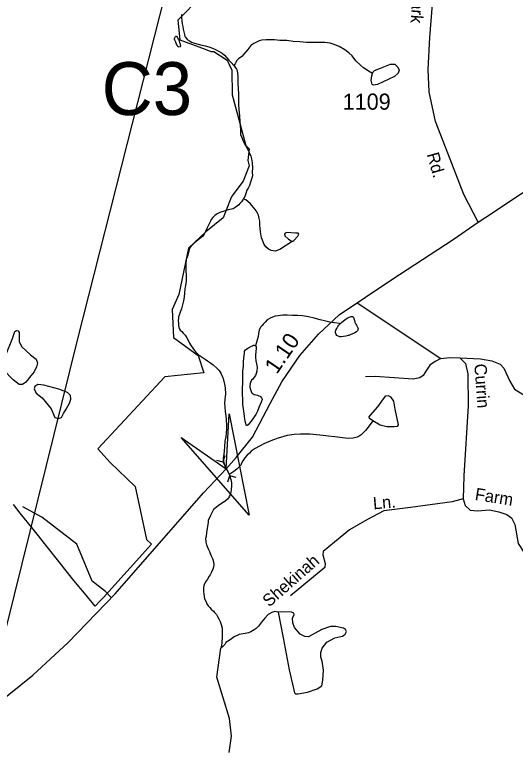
# Model space of a CAD drawing. Extents: x 2056842 to 2160602, y 826753 to 1016856.
# Drawn here: x 2079610 to 2083491, y 855171 to 860868 of the extents above; entities that cross this region are included whole.
import ezdxf

# ---------------------------------------------------------------- set-up
doc = ezdxf.new("R2010")
doc.units = 0
for name, color, linetype in [('Exist Boundary Political City Limit New', 7, 'Continuous'), ('Exist Hydrographic Creek Single Shore', 7, 'Continuous'), ('Exist Hydrographic Misc Water Feature', 7, 'Continuous'), ('Exist Road Non-System Type 51', 7, 'Continuous'), ('Exist Road Non-System Type 51 Label', 7, 'Continuous'), ('Exist Road Primary US Attributed', 7, 'Continuous'), ('Exist Road Primary US Mileage Hundredths English Label', 7, 'Continuous'), ('Exist Road Secondary Structure Culvert Attributed CELL', 7, 'Continuous'), ('Exist Road Secondary Structure Culvert CELL', 7, 'Continuous'), ('Exist Road Secondary Structure Culvert Number Label', 7, 'Continuous'), ('Exist Road Secondary Type 51 Attributed', 7, 'Continuous'), ('Exist Road Secondary Type 51 Label', 7, 'Continuous'), ('Exist Road Secondary Type 51 Number Label', 7, 'Continuous'), ('Exist Utilities Electrical Transmission Line', 7, 'Continuous'), ('Map Preparation Boundary City Limit Buffer Line', 7, 'Continuous')]:
    doc.layers.add(name, color=color, linetype=linetype)

msp = doc.modelspace()

# ---------------------------------------------------------------- linework, layer by layer
at = {"layer": 'Exist Boundary Political City Limit New'}
for points in [[(2081057.6, 861015.1), (2080876, 860825.7), (2080889.6, 860673.4), (2081086.1, 860599.8), (2081131, 860583), (2081153, 860581.9), (2081257, 860516.7), (2081294.8, 860438.2), (2081297.1, 860247), (2081403.2, 859854.5), (2081426.9, 859827.7), (2081418.9, 859737.9), (2081427, 859696.8), (2081381.2, 859577.7), (2081292.8, 859460.9), (2081283.9, 859437.9), (2081227.4, 859291.7), (2081091.4, 859184.8), (2080958.6, 859057.3), (2080882.9, 858698.9)], [(2080882.9, 858698.9), (2080830.8, 858582.8), (2080842.4, 858365.6), (2081032.8, 858223.9), (2081076.9, 858091.8), (2080775.5, 858059), (2080255, 857501.2), (2080351, 857394), (2080543.1, 857209.6), (2080633.2, 856797.6), (2080671.1, 856762.8), (2080340.4, 856393.8), (2080301, 856349.8), (2080273.4, 856322.1), (2080233.2, 856280.5), (2080150.9, 856381.9), (2080108.5, 856433.9), (2080059.5, 856494.2), (2080000, 856567.4), (2079972.1, 856602.4), (2079841.2, 856766.4), (2079793.9, 856825.8), (2079742, 856890.8), (2079664, 856988.6), (2079652, 857003.6), (2079600.1, 857068.6)]]:
    msp.add_lwpolyline(points, dxfattribs=at)
at = {"layer": 'Exist Hydrographic Creek Single Shore'}
for points in [[(2081308.2, 860474.1), (2081316.4, 860464), (2081330.3, 860445.9), (2081334.2, 860436.1), (2081340.6, 860392.1), (2081340.6, 860334.1), (2081344.7, 860254.3), (2081345.1, 860200.3), (2081345.3, 860168.2), (2081349.2, 860136), (2081353.1, 860080.2), (2081355.3, 860040.1), (2081357.6, 860012.1), (2081359.8, 859972), (2081361.7, 859940.1), (2081369.9, 859920.2), (2081379.9, 859894.3), (2081394.1, 859862.1), (2081410.1, 859838.2), (2081428.1, 859798.6), (2081440.4, 859770.3), (2081446.6, 859750.3), (2081450.5, 859718.5), (2081454.4, 859680.6), (2081452.5, 859646.4), (2081452.9, 859618.3), (2081446.6, 859592.5), (2081439.2, 859568.4), (2081431, 859544.5), (2081419.1, 859522.4), (2081411.1, 859506.6), (2081401.1, 859480.5), (2081395.3, 859458.2), (2081381.4, 859438.4)], [(2081381.4, 859438.4), (2081379.5, 859432.2), (2081367.4, 859418.2), (2081355.7, 859404.2), (2081347.7, 859394), (2081337.5, 859386.3), (2081319.7, 859371.9), (2081303.7, 859362.2), (2081265.3, 859354.2), (2081245.6, 859347.9), (2081215.9, 859339.8), (2081199.5, 859333.7), (2081180, 859323.7), (2081162, 859309.8), (2081147.6, 859295.7), (2081133.9, 859279.6), (2081128.1, 859267.5), (2081111.7, 859235.4), (2081100.3, 859209.6), (2081090.2, 859185.6), (2081078.3, 859165.4), (2081066.4, 859147.4), (2081042.6, 859129.1), (2081020.1, 859111.4), (2081002.4, 859097), (2080974.8, 859071.2), (2080968.8, 859061.1), (2080962.7, 859047), (2080956.5, 859023.2), (2080948.9, 858995.2), (2080940.7, 858968.8), (2080936.8, 858932.9), (2080936.8, 858913), (2080937, 858883), (2080939.5, 858848.9), (2080939.3, 858833.1), (2080939.1, 858801.1), (2080933.7, 858769), (2080931.3, 858756.8), (2080929.9, 858742.8), (2080925.8, 858711), (2080923.5, 858676.9), (2080919.8, 858649), (2080908.1, 858607), (2080903.8, 858586.9), (2080894, 858560.8), (2080884.5, 858536.7), (2080880.2, 858524.7), (2080880.2, 858516.6), (2080878.4, 858495), (2080880.4, 858474.8), (2080880.6, 858454.9), (2080882.7, 858446.9), (2080886.6, 858434.9), (2080892.3, 858421.1), (2080904.8, 858411.1), (2080916.3, 858399.2), (2080932.7, 858382.9), (2080944.8, 858363.2), (2080956.9, 858339.1), (2080964.9, 858321.2), (2080972.9, 858307), (2080996.9, 858273.3), (2081013.1, 858253.4), (2081033.2, 858233.3), (2081063.5, 858213.4), (2081087.3, 858195.6), (2081131.6, 858165.7), (2081149.7, 858151.6), (2081177.6, 858127.9), (2081195.4, 858107.8), (2081203.2, 858096), (2081211.6, 858082.2), (2081223.5, 858051.9), (2081225.5, 858046), (2081237.6, 858003.9), (2081241.9, 857974.1), (2081244.2, 857925.9), (2081242.1, 857905.9), (2081240.1, 857885.9), (2081236.2, 857852), (2081238.5, 857828.1), (2081242.4, 857790.2), (2081246.9, 857757.9), (2081248.5, 857730), (2081252.6, 857686), (2081252.8, 857656), (2081251, 857624.2), (2081247.1, 857593.9), (2081239.5, 857560.2), (2081237.4, 857519.9), (2081233.5, 857481.9), (2081231.7, 857459.9), (2081227.6, 857426.1), (2081227.8, 857406.2), (2081233.7, 857386.2), (2081239.7, 857370.3), (2081250.9, 857346.6), (2081263.7, 857326), (2081273.7, 857302.2)], [(2082132.3, 858470.9), (2082128.2, 858472.7), (2082090, 858478.5), (2082054.2, 858484.3), (2082022.4, 858492.4), (2081978.5, 858502.3), (2081931.9, 858514.2), (2081888.3, 858524.1), (2081840.3, 858531.8), (2081804.2, 858535.6), (2081764.4, 858535.6), (2081722.2, 858537.5), (2081690.2, 858537.5), (2081652.3, 858533.1), (2081630.3, 858529.1), (2081596.5, 858517.2), (2081568, 858502.8), (2081552.4, 858484.9), (2081540.3, 858470.9), (2081528.4, 858459), (2081516.3, 858445), (2081506.5, 858420.9), (2081500.3, 858394.6), (2081496.6, 858372.9), (2081486.8, 858336.6), (2081482.7, 858317), (2081477.1, 858300.8)], [(2081477.1, 858300.8), (2081482.9, 858294.6), (2081483.3, 858276.7), (2081481, 858258.8), (2081479, 858248.6), (2081477.1, 858234.6), (2081476.9, 858208.7), (2081479, 858184.9), (2081485.1, 858160.8), (2081489.2, 858134.6), (2081487.4, 858102.8), (2081481.4, 858084.7), (2081475.9, 858068.9), (2081467.9, 858056.7), (2081455.8, 858042.7), (2081445.6, 858032.9), (2081437.8, 858016.6), (2081435.7, 858006.8), (2081433.9, 857990.8), (2081434.1, 857978.6), (2081437.8, 857960.6), (2081442.3, 857946.5), (2081446, 857938.7), (2081451.9, 857932.9), (2081458.1, 857928.7), (2081465.9, 857922.7), (2081480.2, 857918.9), (2081492.1, 857916.7), (2081498.3, 857915), (2081504.2, 857912.8), (2081514.3, 857908.9), (2081524.1, 857896.8), (2081528.4, 857886.9), (2081528.2, 857882.8), (2081522.2, 857863), (2081504.2, 857821.1), (2081492.3, 857792.9), (2081478.6, 857767), (2081466.7, 857748.9), (2081450.7, 857726.6), (2081430.6, 857700.8), (2081420.5, 857686.5), (2081412.7, 857682.4), (2081407, 857678.4), (2081399, 857704.4), (2081394.7, 857732.6), (2081388.6, 857774.5), (2081384.2, 857810.5), (2081380.1, 857846.4), (2081378.3, 857896.6), (2081376.3, 857912.3), (2081375.8, 857948.5), (2081377.9, 858034.2), (2081379.5, 858102.6), (2081383.6, 858142.5), (2081385.1, 858172.3), (2081387.3, 858206.4), (2081390.8, 858242.4), (2081393.1, 858258.3), (2081399, 858268.4), (2081409.3, 858276.6), (2081423, 858284.7), (2081444.9, 858296.7), (2081452.7, 858300.8), (2081461.1, 858304.8), (2081467.1, 858304.7), (2081477.1, 858300.8)], [(2082386.5, 857717.5), (2082342.5, 857659.5), (2082331, 857643.4), (2082314.6, 857627.3), (2082296.7, 857609.3), (2082281.1, 857599.5), (2082264.9, 857591.4), (2082235, 857583.3), (2082196.9, 857581), (2082151.1, 857586.7), (2082092.9, 857594.7), (2082042.9, 857600.7), (2082001, 857604.6), (2081949, 857610.4), (2081898.9, 857614), (2081863.2, 857616.1), (2081824.9, 857615.9), (2081777.1, 857611.8), (2081723, 857603.7), (2081652.9, 857583.5), (2081609.2, 857569), (2081543, 857540.9), (2081475.3, 857504.9), (2081443.1, 857482.7), (2081429.4, 857468.9), (2081409.5, 857450.8), (2081393.7, 857432.5), (2081379.5, 857408.7), (2081369.7, 857390.7), (2081363.5, 857374.6), (2081349.8, 857360.4), (2081331.8, 857344.5), (2081308, 857326.2), (2081278, 857304.4), (2081273.7, 857302.2)], [(2081273.7, 857302.2), (2081276, 857298.2), (2081286, 857264.2), (2081290.3, 857238.4), (2081290.3, 857216.1), (2081288.3, 857182.4), (2081282.3, 857152.4), (2081276.4, 857134.2), (2081266.8, 857122.3), (2081258.8, 857110.1), (2081238.7, 857094.1), (2081212.6, 857078.1), (2081186.6, 857059.8), (2081163, 857039.8), (2081152.7, 857030), (2081139, 857005.7), (2081126.9, 856980), (2081111.1, 856945.8), (2081109.3, 856931.9), (2081105.2, 856899.7), (2081099.2, 856869.7), (2081097.6, 856851.8), (2081093.5, 856821.5), (2081089.4, 856805.5), (2081091.8, 856783.6), (2081091.6, 856777.6), (2081097.8, 856755.9), (2081109.7, 856725.8), (2081120.1, 856703.9), (2081131.8, 856677.7), (2081143.9, 856649.9), (2081152.3, 856623.9), (2081154.2, 856602.2), (2081152.5, 856584.1), (2081146.4, 856568), (2081136.3, 856544), (2081124.7, 856523.8), (2081118.7, 856513.8), (2081104.6, 856490), (2081090.4, 856469.8), (2081078.7, 856447.6), (2081076.5, 856439.8), (2081074.8, 856423.9), (2081075, 856407.6), (2081074.8, 856393.8), (2081077.1, 856373.6), (2081079.1, 856355.8), (2081083, 856337.8), (2081091, 856319.6), (2081099, 856299.7), (2081109.3, 856283.9), (2081123, 856270.1), (2081133.5, 856258), (2081151.1, 856241.9), (2081159.3, 856232.1), (2081173.7, 856216.1), (2081183.3, 856200.1), (2081193.5, 856182.3), (2081203.2, 856162.2), (2081211.6, 856138.2), (2081217.5, 856110.1), (2081219.8, 856090.2), (2081219.8, 856042), (2081215.9, 856000.4), (2081212.4, 855974.1), (2081208.1, 855956.1)], [(2081272.6, 855145.8), (2081292.3, 855273.8), (2081275.3, 855408.7), (2081178.4, 855731.7), (2081208.1, 855956.1)]]:
    msp.add_lwpolyline(points, dxfattribs=at)
at = {"layer": 'Exist Hydrographic Misc Water Feature'}
for points in [[(2080903.2, 860868.6), (2080903.4, 860846.7), (2080904.8, 860820.4), (2080908.9, 860796.8), (2080913.2, 860776.6), (2080917.3, 860754.8), (2080921.7, 860734.7), (2080925.5, 860714.6), (2080929.2, 860698.7), (2080933.3, 860692.8), (2080947.7, 860676.8), (2080965.7, 860664.8), (2080981.5, 860655.1), (2081003.5, 860646.9), (2081032, 860638.9), (2081059.9, 860633), (2081087.7, 860627.2), (2081115.8, 860619.3), (2081143.9, 860609.3), (2081168.1, 860599.6), (2081195.6, 860583.6), (2081218, 860569.8), (2081236.2, 860553.6), (2081270.2, 860515.9), (2081288.1, 860497.8), (2081308.2, 860474.1)], [(2080864.3, 860700.8), (2080870.3, 860693), (2080876.2, 860682.8), (2080879.9, 860674.9), (2080884.2, 860664.9), (2080888.1, 860653), (2080892, 860643), (2080894.1, 860635), (2080896.1, 860627), (2080895.9, 860623), (2080892.2, 860619.1), (2080886.5, 860617.2), (2080880.3, 860618.8), (2080876.2, 860622.7), (2080871.9, 860627), (2080870.1, 860631), (2080864.1, 860640.9), (2080858.4, 860655.1), (2080852, 860671), (2080850, 860679.1), (2080850.2, 860684.7), (2080852, 860690.9), (2080853.9, 860695.1), (2080856.3, 860698.8), (2080859.8, 860702.7), (2080864.3, 860700.8)], [(2082385.2, 860412.3), (2082352.1, 860429.4), (2082334, 860443.1), (2082314.4, 860457.1), (2082290, 860477), (2082256.1, 860510.9), (2082225.8, 860548.7), (2082201.8, 860572.7), (2082169.6, 860596.6), (2082125.5, 860622.5), (2082079.6, 860640.3), (2082055.6, 860646.4), (2082013.6, 860652.4), (2081979.5, 860653.9), (2081949.8, 860653.9), (2081911.4, 860651.6), (2081873.7, 860653.7), (2081821.6, 860657.5), (2081769.5, 860661.4), (2081719.5, 860667.4), (2081665.4, 860669), (2081623.5, 860673), (2081559.6, 860674.5), (2081525.5, 860670.7), (2081505.6, 860666.4), (2081489.4, 860658.4), (2081463.8, 860644.4), (2081441.5, 860628.3), (2081417.9, 860598.3), (2081370.1, 860544.2), (2081345.9, 860526), (2081329.9, 860510.1), (2081326, 860501.8), (2081320.1, 860488.1), (2081308.2, 860474.1)], [(2082385.2, 860412.3), (2082389.2, 860424.2), (2082398.4, 860434.7), (2082445.8, 860453.2), (2082524.9, 860483.5), (2082557.8, 860483.5), (2082581.5, 860462.4), (2082592.1, 860438.7), (2082584.1, 860415), (2082553.8, 860388.6), (2082422.1, 860328), (2082391.8, 860321.4), (2082382.6, 860328), (2082374.7, 860358.3), (2082378.6, 860395.2), (2082385.2, 860412.3)], [(2081760.7, 859108.8), (2081665.9, 859048.2), (2081630.3, 859033.7), (2081598.7, 859040.3), (2081578.6, 859051), (2081556.5, 859069), (2081544.2, 859087.1), (2081530.4, 859120.9), (2081524.5, 859138.8), (2081515.9, 859184.7), (2081512, 859234.8), (2081509.9, 859266.8), (2081506, 859288.9), (2081499.7, 859314.6), (2081491.9, 859328.7), (2081481.6, 859346.5), (2081465.9, 859368.4), (2081449.7, 859388.7), (2081437.4, 859402.3), (2081417.1, 859418.4), (2081401.3, 859432.6), (2081381.4, 859438.4)], [(2081760.7, 859108.8), (2081773.9, 859116.7), (2081804.2, 859151), (2081813.4, 859166.8), (2081808.2, 859173.4), (2081789.7, 859174.7), (2081721.2, 859178.7), (2081708, 859173.4), (2081702.8, 859166.8), (2081705.4, 859153.7), (2081731.7, 859127.3), (2081760.7, 859108.8)], [(2082132.3, 858470.9), (2082144, 858480.8), (2082160, 858495), (2082169.8, 858500.9), (2082180.3, 858509), (2082187.8, 858514.8), (2082204.3, 858522.9), (2082210, 858524.8), (2082218, 858526.8), (2082228.2, 858526.9), (2082236, 858522.9), (2082239.9, 858513), (2082244, 858496.9), (2082248.1, 858482.9), (2082254.3, 858469), (2082260.2, 858459.2), (2082266.2, 858449.3), (2082270.5, 858441), (2082272.3, 858435), (2082270.3, 858427.2), (2082270.1, 858421.2), (2082266.6, 858415.2), (2082260.4, 858409.2), (2082248.5, 858401.3), (2082236.4, 858395), (2082216.3, 858387.1), (2082200.6, 858381), (2082196.5, 858379.2), (2082176.6, 858374.9), (2082158.3, 858372.8), (2082144.4, 858370.8), (2082136.8, 858370.8), (2082130.8, 858370.9), (2082124.7, 858372.6), (2082118.7, 858374.7), (2082106.4, 858380.6), (2082102.3, 858388.6), (2082098.2, 858402.6), (2082098.2, 858412.7), (2082100.3, 858422.6), (2082106.6, 858434.6), (2082116.3, 858449), (2082124.1, 858460.7), (2082132.3, 858470.9)], [(2079736, 858068.2), (2079696.4, 858019.5), (2079670.5, 858001.2), (2079646.2, 858001.2), (2079599, 858037.7), (2079524.4, 858113.9), (2079521.3, 858141.3), (2079539.6, 858223.6), (2079592.9, 858356.1), (2079611.2, 858410.9), (2079624.9, 858418.5), (2079637, 858417), (2079644.7, 858404.8), (2079646.2, 858333.2), (2079662.9, 858295.1), (2079732.9, 858231.2), (2079775.6, 858197.7), (2079786.2, 858167.2), (2079778.6, 858136.7), (2079760.4, 858098.7), (2079736, 858068.2)], [(2080008.5, 857809.2), (2080035.9, 857856.5), (2080045, 857885.4), (2080042, 857914.3), (2080020.7, 857937.2), (2079953.7, 857964.6), (2079836.5, 857995.1), (2079790.8, 857999.6), (2079766.4, 857984.4), (2079760.4, 857966.1), (2079775.6, 857934.2), (2079824.3, 857897.6), (2079894.3, 857810.8), (2079921.7, 857745.3), (2079949.1, 857736.1), (2079971.9, 857745.3), (2079988.7, 857774.2), (2080008.5, 857809.2)], [(2082386.5, 857717.5), (2082361.5, 857737.3), (2082358.9, 857750.5), (2082368.1, 857762.4), (2082424.7, 857827), (2082469.5, 857888.9), (2082488, 857912.6), (2082505.1, 857914), (2082524.9, 857904.7), (2082545.9, 857871.8), (2082557.8, 857808.5), (2082584.1, 857688.5), (2082576.2, 857674), (2082552.5, 857672.7), (2082495.9, 857671.4), (2082443.2, 857685.9), (2082386.5, 857717.5)], [(2081652.8, 856235.2), (2081626.5, 856239.1), (2081602.8, 856231.2), (2081575.4, 856215.3), (2081549.5, 856189.2), (2081523.3, 856157), (2081499.7, 856124.9), (2081481.9, 856107), (2081467.7, 856096.9), (2081441.7, 856083), (2081421.6, 856074.7), (2081397.6, 856069), (2081351.6, 856060.5), (2081311.7, 856042.7), (2081279.9, 856020.3), (2081247.9, 855998.4), (2081238.3, 855984.4), (2081215.9, 855960.2), (2081208.1, 855956.1)], [(2081652.8, 856235.2), (2081691, 856034.8), (2081737.1, 855788.3), (2081779.3, 855607.7), (2081788.5, 855602.4), (2081807, 855601.1), (2081880.8, 855614.3), (2081954.5, 855639.3), (2081990.1, 855663), (2081999.3, 855706.5), (2082003.3, 855785.6), (2081994.1, 855854.2), (2081983.5, 855885.8), (2081983.5, 855921.4), (2081992.7, 855955.7), (2082029.6, 856003.1), (2082092.9, 856036.1), (2082152.1, 856049.3), (2082171.9, 856063.8), (2082182.5, 856084.9), (2082175.9, 856100.7), (2082158.7, 856111.2), (2082099.5, 856124.4), (2082057.3, 856123.1), (2081991.4, 856100.7), (2081888.7, 856044), (2081858.4, 856046.6), (2081822.8, 856063.8), (2081779.3, 856115.2), (2081767.4, 856150.8), (2081763.5, 856189), (2081778, 856215.4), (2081775.4, 856227.3), (2081756.9, 856235.2), (2081675.2, 856237.8), (2081652.8, 856235.2)]]:
    msp.add_lwpolyline(points, dxfattribs=at)
at = {"layer": 'Exist Road Non-System Type 51'}
msp.add_line((2082264.8, 858632.9), (2082914.6, 858200.6), dxfattribs=at)
for points in [[(2082914.6, 858200.6), (2082983.2, 858208.9), (2083062.1, 858206.9)], [(2083062.1, 858206.9), (2083222, 858198.6), (2083309.3, 858184), (2083373.7, 858157), (2083402.7, 858125.8), (2083448.4, 858026), (2083485.8, 857963.7), (2083577.2, 857907.6), (2083660.3, 857876.4), (2083784.9, 857901.3)], [(2083062.1, 858206.9), (2083105.7, 858163.2), (2083124.4, 858082.2), (2083126.5, 857834.8), (2083092.2, 857291.3), (2083086, 857112.6)], [(2082914.6, 858200.6), (2082871, 858177.8), (2082827.4, 858150.8), (2082802.5, 858111.3), (2082777.6, 858069.7), (2082750.5, 858053.1), (2082700.7, 858042.7), (2082403.7, 858061.4), (2082331, 858059.3)], [(2083086, 857112.6), (2083000.8, 857089.7), (2082678.9, 857046.1), (2082471.7, 857020.5)], [(2083086, 857112.6), (2083102.6, 857060.6), (2083142.1, 857025.3), (2083198.1, 857021.1), (2083291.6, 857029.4), (2083364.3, 857012.8), (2083426.6, 856992), (2083463, 856966), (2083487.9, 856914.1), (2083512.8, 856766.5), (2083558.5, 856700), (2083751.7, 856473.4), (2083917.8, 856321.7), (2083985.3, 856283.3), (2084085, 856094.1), (2084164, 856008.9), (2084276.1, 855917.5), (2084324, 855851.2)], [(2080361.2, 856345.7), (2080315.3, 856395.5), (2080211.4, 856474.5), (2080092, 856762.3), (2079819.9, 856970.2), (2079672.4, 857051.3)], [(2082471.7, 857020.5), (2082340.1, 856951.4), (2082204.6, 856871.9), (2082090.2, 856778.4), (2082001.4, 856705.9), (2081999.1, 856680.2), (2082017.8, 856612.4), (2082015.4, 856582.1), (2081749.1, 856362.3)]]:
    msp.add_lwpolyline(points, dxfattribs=at)
at = {"layer": 'Exist Road Primary US Attributed'}
for points in [[(2083204.4, 859259.1), (2083321.4, 859337.5), (2083495.9, 859453.3), (2083784.1, 859638.7), (2084014.7, 859751), (2084269.8, 859842.2), (2084337.5, 859865.1), (2084529.4, 859916.6), (2084647, 859941.2), (2084809.8, 859968.7), (2084954.7, 859984.3), (2085095.2, 859994.4), (2085343, 860002.8), (2085426.4, 860009), (2085517.1, 860015.7), (2085635.7, 860034.7), (2085698.4, 860049.8), (2085778.9, 860071.6), (2085833.8, 860089), (2085973.1, 860148.3), (2086033, 860176.3)], [(2079112.9, 855248.1), (2079375.8, 855445.6), (2079751.7, 855744.9), (2080023.8, 856000.5), (2080390.4, 856375.7), (2081074.8, 857160.3), (2081250.9, 857346.6), (2081328.1, 857434.6), (2081452.8, 857590.5), (2081591.9, 857852.4), (2081682.3, 858021.8), (2081821.4, 858225.4), (2081964.7, 858391.7), (2082126.7, 858539.3), (2082532.8, 858814.7), (2083008.4, 859124.3), (2083204.4, 859259.1)]]:
    msp.add_lwpolyline(points, dxfattribs=at)
at = {"layer": 'Exist Road Secondary Structure Culvert Attributed CELL'}
msp.add_lwpolyline([(2081272.8, 857772.4), (2081427, 856987.4), (2080900.9, 857590.1), (2081250.9, 857346.6)], close=True, dxfattribs=at)
at = {"layer": 'Exist Road Secondary Structure Culvert CELL'}
for p, q in [((2081174, 857414), (2081222.9, 857400.1)), ((2081239.3, 857448.2), (2081222.9, 857400.1)), ((2081222.9, 857400.1), (2081279, 857293)), ((2081262.5, 857245), (2081279, 857293)), ((2081327.8, 857279.2), (2081279, 857293))]:
    msp.add_line(p, q, dxfattribs=at)
at = {"layer": 'Exist Road Secondary Type 51 Attributed'}
msp.add_lwpolyline([(2083204.4, 859259.1), (2083093.5, 859474.6), (2082967.9, 859793.6), (2082872.3, 860038.8), (2082822.5, 860269.5), (2082815.2, 860443.1), (2082829.8, 860692.5), (2082882.7, 861375.2), (2082918, 861755.6), (2082932.6, 862013.3), (2082914.9, 862166.1), (2082873.4, 862315.7), (2082794.5, 862477.8), (2082640.8, 862706.4), (2082438.3, 863035.9), (2082210.2, 863393.9), (2082105.1, 863561.2)], dxfattribs=at)
at = {"layer": 'Exist Utilities Electrical Transmission Line'}
msp.add_lwpolyline([(2079289.6, 845905.8), (2079948.4, 849305.4), (2079483.2, 855866.2), (2080101, 858353.8), (2081583.8, 864201.8), (2082616, 868304.1), (2080660.7, 871519), (2079505, 873046.5), (2077150, 875999.6), (2076168.7, 877076.1), (2079417.8, 882691.3), (2077477.1, 888146.6), (2075950.7, 892161.6), (2073748.3, 895216.6), (2070106.7, 900031.7)], dxfattribs=at)
at = {"layer": 'Map Preparation Boundary City Limit Buffer Line'}
for points in [[(2081057.6, 861015.1), (2080876, 860825.7), (2080889.6, 860673.4), (2081086.1, 860599.8), (2081131, 860583), (2081153, 860581.9), (2081257, 860516.7), (2081294.8, 860438.2), (2081297.1, 860247), (2081403.2, 859854.5), (2081426.9, 859827.7), (2081418.9, 859737.9), (2081427, 859696.8), (2081381.2, 859577.7), (2081292.8, 859460.9), (2081283.9, 859437.9), (2081227.4, 859291.7), (2081091.4, 859184.8), (2080958.6, 859057.3), (2080882.9, 858698.9)], [(2080882.9, 858698.9), (2080830.8, 858582.8), (2080842.4, 858365.6), (2081032.8, 858223.9), (2081076.9, 858091.8), (2080775.5, 858059), (2080255, 857501.2), (2080351, 857394), (2080543.1, 857209.6), (2080633.2, 856797.6), (2080671.1, 856762.8), (2080340.4, 856393.8), (2080301, 856349.8), (2080273.4, 856322.1), (2080233.2, 856280.5), (2080150.9, 856381.9), (2080108.5, 856433.9), (2080059.5, 856494.2), (2080000, 856567.4), (2079972.1, 856602.4), (2079841.2, 856766.4), (2079793.9, 856825.8), (2079742, 856890.8), (2079664, 856988.6), (2079652, 857003.6), (2079600.1, 857068.6)]]:
    msp.add_lwpolyline(points, dxfattribs=at)

# ---------------------------------------------------------------- texts
at = {"layer": 'Exist Road Non-System Type 51 Label'}
for s, rotation, p in [('Currin', 274.3446, (2083172.9, 858158.1)), ('Farm', 350.8975, (2083173.6, 857105.8)), ('Ln.', 4.7136, (2082391.6, 857031.7)), ('Shekinah', 41.3785, (2081583, 856269.7))]:
    msp.add_text(s, height=95, rotation=rotation, dxfattribs=at).set_placement(p)
at = {"layer": 'Exist Road Primary US Mileage Hundredths English Label'}
msp.add_text('1.10', height=125, rotation=55.659, dxfattribs=at).set_placement((2081642.4, 858074.2))
at = {"layer": 'Exist Road Secondary Structure Culvert Number Label'}
msp.add_text('C3', height=410.1, dxfattribs=at).set_placement((2080284.7, 860090.1))
at = {"layer": 'Exist Road Secondary Type 51 Label'}
for s, rotation, p in [('W.  B.  Clark', 265.8618, (2082729.8, 861516.9)), ('Rd.', 285.6893, (2082804.5, 859785.8))]:
    msp.add_text(s, height=95, rotation=rotation, dxfattribs=at).set_placement(p)
at = {"layer": 'Exist Road Secondary Type 51 Number Label'}
msp.add_text('1109', height=125, dxfattribs=at).set_placement((2082153.2, 860131.4))

doc.saveas('drawing.dxf')
